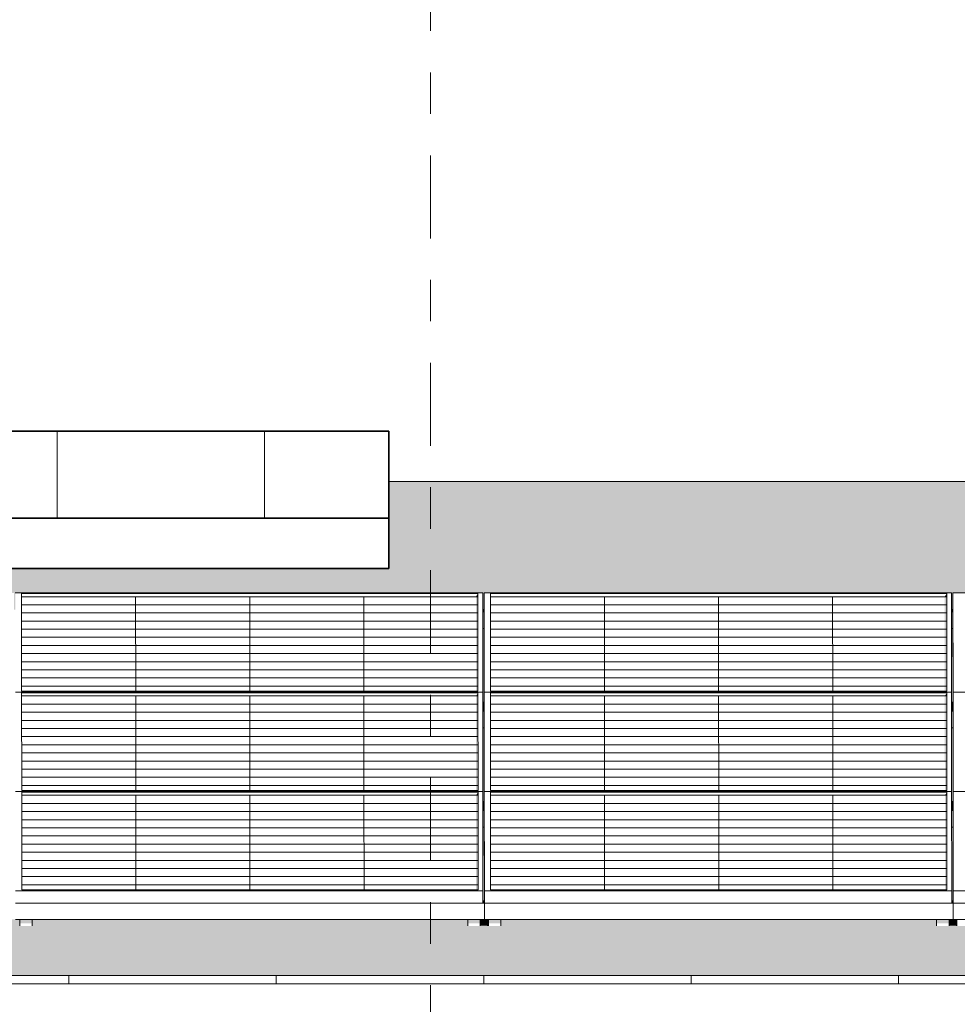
# Model space of a CAD drawing. Header units: metres. Extents: x -111 to -1, y -8 to 26.
# Tile 970 of 1056: x -23.74 to -21.48, y 5.95 to 8.33. Entities that reach past the tile are written whole.
import ezdxf
from ezdxf.enums import TextEntityAlignment as Align

# ---------------------------------------------------------------- set-up
doc = ezdxf.new("R2010")
doc.units = ezdxf.units.M
doc.header["$MEASUREMENT"] = 0
doc.linetypes.add('Raster', pattern=[0.4, 0.2, -0.1, 0, -0.1])
for name, color, linetype in [('30 Dachaufbau', 7, 'Continuous'), ('70 PV-Anlage', 7, 'Continuous'), ('90 Achsraster', 7, 'Continuous'), ('94 Genehmigungsplanung Bemaßung', 7, 'Continuous')]:
    doc.layers.add(name, color=color, linetype=linetype)
doc.styles.add('ERSTELLTER_STIL_1', font='arial.ttf')
doc.styles.add('ERSTELLTER_STIL_2', font='arial.ttf')
doc.dimstyles.new('ERSTELLTER_STIL__1', dxfattribs={"dimtxt": 0.25, "dimasz": 0.19, "dimexe": 0.18, "dimexo": 0.1, "dimgap": 0, "dimtad": 1, "dimtih": 1, "dimtoh": 1, "dimzin": 0, "dimdsep": 46, "dimtxsty": 'ERSTELLTER_STIL_2', "dimblk": 'ARROWHEAD_6', "dimblk1": 'ARROWHEAD_6', "dimblk2": 'ARROWHEAD_6', "dimcen": 0.09, "dimclrd": 7, "dimclre": 7, "dimclrt": 7, "dimazin": 0, "dimtfac": 1, "dimtdec": 4, "dimtmove": 0, "dimatfit": 3, "dimfxl": 1, "dimtolj": 1, "dimtzin": 0, "dimarcsym": 0})

# ---------------------------------------------------------------- blocks, each defined once
blk = doc.blocks.new('*X3', base_point=(-27236.1321, 0))
at = {"layer": '30 Dachaufbau', "color": 7, "linetype": 'Continuous', "lineweight": 13}
for p, q in [((-23.6225, 6.0035), (-23.6225, 6.0233)), ((-23.6225, 6.0035), (-23.6225, 6.0233)), ((-23.1225, 6.0035), (-23.1225, 6.0233)), ((-23.1225, 6.0035), (-23.1225, 6.0233)), ((-22.6225, 6.0035), (-22.6225, 6.0233)), ((-22.6225, 6.0035), (-22.6225, 6.0233)), ((-22.1225, 6.0035), (-22.1225, 6.0233)), ((-22.1225, 6.0035), (-22.1225, 6.0233)), ((-21.6225, 6.0035), (-21.6225, 6.0233)), ((-21.6225, 6.0035), (-21.6225, 6.0233))]:
    blk.add_line(p, q, dxfattribs=at)
blk = doc.blocks.new('*X94', base_point=(-27236.1321, 0))
at = {"layer": '30 Dachaufbau', "linetype": 'Continuous', "lineweight": 0, "true_color": 0x000000}
blk.add_hatch(color=18, dxfattribs=at).paths.add_polyline_path([(-22.625, 6.8599), (-22.6249, 6.6824), (-22.6214, 6.6824), (-22.6215, 6.8599)])
blk = doc.blocks.new('*X95', base_point=(-27236.1321, 0))
at = {"layer": '30 Dachaufbau', "linetype": 'Continuous', "lineweight": 0, "true_color": 0x000000}
blk.add_hatch(color=18, dxfattribs=at).paths.add_polyline_path([(-22.6249, 6.6205), (-22.6247, 6.443), (-22.6213, 6.443), (-22.6214, 6.6205)])
blk = doc.blocks.new('*X96', base_point=(-27236.1321, 0))
at = {"layer": '30 Dachaufbau', "linetype": 'Continuous', "lineweight": 0, "true_color": 0x000000}
blk.add_hatch(color=18, dxfattribs=at).paths.add_polyline_path([(-22.6212, 6.3811), (-22.6247, 6.3811), (-22.6246, 6.2278), (-22.6246, 6.2036), (-22.6211, 6.2036)])
blk = doc.blocks.new('*X97', base_point=(-27236.1321, 0))
at = {"layer": '30 Dachaufbau', "linetype": 'Continuous', "lineweight": 0, "true_color": 0x000000}
blk.add_hatch(color=18, dxfattribs=at).paths.add_polyline_path([(-21.495, 6.8599), (-21.4949, 6.6824), (-21.4914, 6.6824), (-21.4915, 6.8599)])
blk = doc.blocks.new('*X98', base_point=(-27236.1321, 0))
at = {"layer": '30 Dachaufbau', "linetype": 'Continuous', "lineweight": 0, "true_color": 0x000000}
blk.add_hatch(color=18, dxfattribs=at).paths.add_polyline_path([(-21.4949, 6.6205), (-21.4947, 6.443), (-21.4913, 6.443), (-21.4914, 6.6205)])
blk = doc.blocks.new('*X99', base_point=(-27236.1321, 0))
at = {"layer": '30 Dachaufbau', "linetype": 'Continuous', "lineweight": 0, "true_color": 0x000000}
blk.add_hatch(color=18, dxfattribs=at).paths.add_polyline_path([(-21.4912, 6.3811), (-21.4947, 6.3811), (-21.4946, 6.2278), (-21.4946, 6.2036), (-21.4911, 6.2036)])
blk = doc.blocks.new('*X106', base_point=(-27236.1321, 0))
at = {"layer": '30 Dachaufbau', "linetype": 'Continuous', "lineweight": 0, "true_color": 0x000000}
h = blk.add_hatch(color=18, dxfattribs=at)
h.paths.add_polyline_path([(-58.6225, 7.2143), (-58.6225, 6.0233), (-16.8411, 6.0233), (-16.8411, 7.2143), (-22.8511, 7.2143), (-22.8511, 7.0042), (-37.6511, 7.0042), (-37.6511, 7.2143)])
h.paths.add_polyline_path([(-57.6516, 6.9157), (-57.6516, 6.9454), (-56.5251, 6.9454), (-56.525, 6.9051), (-56.5216, 6.9051), (-56.5216, 6.9157), (-56.5216, 6.9454), (-55.3951, 6.9454), (-55.395, 6.9051), (-55.3916, 6.9051), (-55.3916, 6.9157), (-55.3916, 6.9454), (-54.2651, 6.9454), (-54.265, 6.9051), (-54.2616, 6.9051), (-54.2616, 6.9157), (-54.2616, 6.9454), (-53.1351, 6.9454), (-53.135, 6.9051), (-53.1316, 6.9051), (-53.1316, 6.9157), (-53.1316, 6.9454), (-52.0051, 6.9454), (-52.005, 6.9051), (-52.0016, 6.9051), (-52.0016, 6.9157), (-52.0016, 6.9454), (-50.8751, 6.9454), (-50.875, 6.9051), (-50.8716, 6.9051), (-50.8716, 6.9157), (-50.8716, 6.9454), (-49.7451, 6.9454), (-49.745, 6.9051), (-49.7416, 6.9051), (-49.7416, 6.9157), (-49.7416, 6.9454), (-48.6151, 6.9454), (-48.615, 6.9051), (-48.6116, 6.9051), (-48.6116, 6.9157), (-48.6116, 6.9454), (-47.4851, 6.9454), (-47.485, 6.9051), (-47.4816, 6.9051), (-47.4816, 6.9157), (-47.4816, 6.9454), (-46.3551, 6.9454), (-46.355, 6.9051), (-46.3516, 6.9051), (-46.3516, 6.9157), (-46.3516, 6.9454), (-45.2251, 6.9454), (-45.225, 6.9051), (-45.2216, 6.9051), (-45.2216, 6.9157), (-45.2216, 6.9454), (-44.0951, 6.9454), (-44.095, 6.9051), (-44.0916, 6.9051), (-44.0916, 6.9157), (-44.0916, 6.9454), (-42.9651, 6.9454), (-42.965, 6.9051), (-42.9616, 6.9051), (-42.9616, 6.9157), (-42.9616, 6.9454), (-41.8351, 6.9454), (-41.835, 6.9051), (-41.8316, 6.9051), (-41.8316, 6.9157), (-41.8316, 6.9454), (-40.7051, 6.9454), (-40.705, 6.9051), (-40.7016, 6.9051), (-40.7016, 6.9157), (-40.7016, 6.9454), (-39.5751, 6.9454), (-39.575, 6.9051), (-39.5716, 6.9051), (-39.5716, 6.9157), (-39.5716, 6.9454), (-38.4451, 6.9454), (-38.445, 6.9051), (-38.4416, 6.9051), (-38.4416, 6.9157), (-38.4416, 6.9454), (-37.3151, 6.9454), (-37.315, 6.9051), (-37.3116, 6.9051), (-37.3116, 6.9157), (-37.3116, 6.9454), (-36.1851, 6.9454), (-36.185, 6.9051), (-36.1816, 6.9051), (-36.1816, 6.9157), (-36.1816, 6.9454), (-35.0551, 6.9454), (-35.055, 6.9051), (-35.0516, 6.9051), (-35.0516, 6.9157), (-35.0516, 6.9454), (-33.9251, 6.9454), (-33.925, 6.9051), (-33.9216, 6.9051), (-33.9216, 6.9157), (-33.9216, 6.9454), (-32.7951, 6.9454), (-32.795, 6.9051), (-32.7916, 6.9051), (-32.7916, 6.9157), (-32.7916, 6.9454), (-31.6651, 6.9454), (-31.665, 6.9051), (-31.6616, 6.9051), (-31.6616, 6.9157), (-31.6616, 6.9454), (-30.5351, 6.9454), (-30.535, 6.9051), (-30.5316, 6.9051), (-30.5316, 6.9157), (-30.5316, 6.9454), (-29.4051, 6.9454), (-29.405, 6.9051), (-29.4016, 6.9051), (-29.4016, 6.9157), (-29.4016, 6.9454), (-28.2751, 6.9454), (-28.275, 6.9051), (-28.2716, 6.9051), (-28.2716, 6.9157), (-28.2716, 6.9454), (-27.1451, 6.9454), (-27.145, 6.9051), (-27.1416, 6.9051), (-27.1416, 6.9157), (-27.1416, 6.9454), (-26.0151, 6.9454), (-26.015, 6.9051), (-26.0116, 6.9051), (-26.0116, 6.9157), (-26.0116, 6.9454), (-24.8851, 6.9454), (-24.885, 6.9051), (-24.8816, 6.9051), (-24.8816, 6.9157), (-24.8816, 6.9454), (-23.7551, 6.9454), (-23.755, 6.9051), (-23.7516, 6.9051), (-23.7516, 6.9157), (-23.7516, 6.9454), (-22.6251, 6.9454), (-22.625, 6.9051), (-22.6216, 6.9051), (-22.6216, 6.9157), (-22.6216, 6.9454), (-21.4951, 6.9454), (-21.495, 6.9051), (-21.4916, 6.9051), (-21.4916, 6.9157), (-21.4916, 6.9454), (-20.3651, 6.9454), (-20.365, 6.9051), (-20.3616, 6.9051), (-20.3616, 6.9157), (-20.3616, 6.9454), (-19.2351, 6.9454), (-19.235, 6.9051), (-19.2316, 6.9051), (-19.2316, 6.9157), (-19.2316, 6.9454), (-18.1051, 6.9454), (-18.105, 6.9051), (-18.1016, 6.9051), (-18.1016, 6.8995), (-18.1016, 6.8599), (-18.105, 6.8599), (-18.1049, 6.6824), (-18.1014, 6.6824), (-18.1014, 6.6768), (-18.1014, 6.6657), (-18.1014, 6.6601), (-18.1014, 6.6205), (-18.1049, 6.6205), (-18.1047, 6.443), (-18.1013, 6.443), (-18.1012, 6.4374), (-18.1012, 6.4263), (-18.1012, 6.4207), (-18.1012, 6.3811), (-18.1047, 6.3811), (-18.1046, 6.2278), (-18.1046, 6.2036), (-18.1011, 6.2036), (-18.1011, 6.1981), (-18.1011, 6.1584), (-18.1111, 6.1584), (-18.1111, 6.1427), (-18.1411, 6.1427), (-18.1411, 6.1434), (-18.1411, 6.1469), (-18.1411, 6.1584), (-19.1911, 6.1584), (-19.1911, 6.1427), (-19.2211, 6.1427), (-19.2211, 6.1434), (-19.2211, 6.1469), (-19.2211, 6.1584), (-19.2411, 6.1584), (-19.2411, 6.1427), (-19.2711, 6.1427), (-19.2711, 6.1434), (-19.2711, 6.1469), (-19.2711, 6.1584), (-20.3211, 6.1584), (-20.3211, 6.1427), (-20.3511, 6.1427), (-20.3511, 6.1434), (-20.3511, 6.1469), (-20.3511, 6.1584), (-20.3711, 6.1584), (-20.3711, 6.1427), (-20.4011, 6.1427), (-20.4011, 6.1434), (-20.4011, 6.1469), (-20.4011, 6.1584), (-21.4511, 6.1584), (-21.4511, 6.1427), (-21.4811, 6.1427), (-21.4811, 6.1434), (-21.4811, 6.1468), (-21.4811, 6.1584), (-21.5011, 6.1584), (-21.5011, 6.1427), (-21.5311, 6.1427), (-21.5311, 6.1434), (-21.5311, 6.1469), (-21.5311, 6.1584), (-22.5811, 6.1584), (-22.5811, 6.1427), (-22.6111, 6.1427), (-22.6111, 6.1434), (-22.6111, 6.1468), (-22.6111, 6.1584), (-22.6311, 6.1584), (-22.6311, 6.1427), (-22.6611, 6.1427), (-22.6611, 6.1434), (-22.6611, 6.1469), (-22.6611, 6.1584), (-23.7111, 6.1584), (-23.7111, 6.1427), (-23.7411, 6.1427), (-23.7411, 6.1434), (-23.7411, 6.1468), (-23.7411, 6.1584), (-23.7611, 6.1584), (-23.7611, 6.1427), (-23.7911, 6.1427), (-23.7911, 6.1434), (-23.7911, 6.1468), (-23.7911, 6.1584), (-24.8411, 6.1584), (-24.8411, 6.1426), (-24.8711, 6.1426), (-24.8711, 6.1434), (-24.8711, 6.1468), (-24.8711, 6.1584), (-24.8911, 6.1584), (-24.8911, 6.1426), (-24.9211, 6.1426), (-24.9211, 6.1434), (-24.9211, 6.1468), (-24.9211, 6.1584), (-25.9711, 6.1584), (-25.9711, 6.1426), (-26.0011, 6.1426), (-26.0011, 6.1434), (-26.0011, 6.1468), (-26.0011, 6.1584), (-26.0211, 6.1584), (-26.0211, 6.1426), (-26.0511, 6.1426), (-26.0511, 6.1434), (-26.0511, 6.1468), (-26.0511, 6.1584), (-27.1011, 6.1584), (-27.1011, 6.1426), (-27.1311, 6.1426), (-27.1311, 6.1434), (-27.1311, 6.1468), (-27.1311, 6.1584), (-27.1511, 6.1584), (-27.1511, 6.1426), (-27.1811, 6.1426), (-27.1811, 6.1434), (-27.1811, 6.1468), (-27.1811, 6.1584), (-28.2311, 6.1584), (-28.2311, 6.1426), (-28.2611, 6.1426), (-28.2611, 6.1434), (-28.2611, 6.1468), (-28.2611, 6.1584), (-28.2811, 6.1584), (-28.2811, 6.1426), (-28.3111, 6.1426), (-28.3111, 6.1434), (-28.3111, 6.1468), (-28.3111, 6.1584), (-29.3611, 6.1584), (-29.3611, 6.1426), (-29.3911, 6.1426), (-29.3911, 6.1434), (-29.3911, 6.1467), (-29.3911, 6.1584), (-29.4111, 6.1584), (-29.4111, 6.1426), (-29.4411, 6.1426), (-29.4411, 6.1434), (-29.4411, 6.1468), (-29.4411, 6.1584), (-30.4911, 6.1584), (-30.4911, 6.1426), (-30.5211, 6.1426), (-30.5211, 6.1434), (-30.5211, 6.1468), (-30.5211, 6.1584), (-30.5411, 6.1584), (-30.5411, 6.1426), (-30.5711, 6.1426), (-30.5711, 6.1434), (-30.5711, 6.1468), (-30.5711, 6.1584), (-31.6211, 6.1584), (-31.6211, 6.1426), (-31.6511, 6.1426), (-31.6511, 6.1434), (-31.6511, 6.1467), (-31.6511, 6.1584), (-31.6711, 6.1584), (-31.6711, 6.1426), (-31.7011, 6.1426), (-31.7011, 6.1434), (-31.7011, 6.1467), (-31.7011, 6.1584), (-32.7511, 6.1584), (-32.7511, 6.1425), (-32.7811, 6.1425), (-32.7811, 6.1434), (-32.7811, 6.1467), (-32.7811, 6.1584), (-32.8011, 6.1584), (-32.8011, 6.1425), (-32.8311, 6.1425), (-32.8311, 6.1434), (-32.8311, 6.1467), (-32.8311, 6.1584), (-33.8811, 6.1584), (-33.8811, 6.1425), (-33.9111, 6.1425), (-33.9111, 6.1434), (-33.9111, 6.1467), (-33.9111, 6.1584), (-33.9311, 6.1584), (-33.9311, 6.1425), (-33.9611, 6.1425), (-33.9611, 6.1434), (-33.9611, 6.1467), (-33.9611, 6.1584), (-35.0111, 6.1584), (-35.0111, 6.1425), (-35.0411, 6.1425), (-35.0411, 6.1434), (-35.0411, 6.1467), (-35.0411, 6.1584), (-35.0611, 6.1584), (-35.0611, 6.1425), (-35.0911, 6.1425), (-35.0911, 6.1434), (-35.0911, 6.1467), (-35.0911, 6.1584), (-36.1411, 6.1584), (-36.1411, 6.1425), (-36.1711, 6.1425), (-36.1711, 6.1434), (-36.1711, 6.1466), (-36.1711, 6.1584), (-36.1911, 6.1584), (-36.1911, 6.1425), (-36.2211, 6.1425), (-36.2211, 6.1434), (-36.2211, 6.1467), (-36.2211, 6.1584), (-37.2711, 6.1584), (-37.2711, 6.1425), (-37.3011, 6.1425), (-37.3011, 6.1434), (-37.3011, 6.1467), (-37.3011, 6.1584), (-37.3211, 6.1584), (-37.3211, 6.1425), (-37.3511, 6.1425), (-37.3511, 6.1434), (-37.3511, 6.1467), (-37.3511, 6.1584), (-38.4011, 6.1584), (-38.4011, 6.1425), (-38.4311, 6.1425), (-38.4311, 6.1434), (-38.4311, 6.1466), (-38.4311, 6.1584), (-38.4511, 6.1584), (-38.4511, 6.1425), (-38.4811, 6.1425), (-38.4811, 6.1434), (-38.4811, 6.1467), (-38.4811, 6.1584), (-39.5311, 6.1584), (-39.5311, 6.1424), (-39.5611, 6.1424), (-39.5611, 6.1434), (-39.5611, 6.1466), (-39.5611, 6.1584), (-39.5811, 6.1584), (-39.5811, 6.1424), (-39.6111, 6.1424), (-39.6111, 6.1434), (-39.6111, 6.1466), (-39.6111, 6.1584), (-40.6611, 6.1584), (-40.6611, 6.1424), (-40.6911, 6.1424), (-40.6911, 6.1434), (-40.6911, 6.1466), (-40.6911, 6.1584), (-40.7111, 6.1584), (-40.7111, 6.1424), (-40.7411, 6.1424), (-40.7411, 6.1434), (-40.7411, 6.1466), (-40.7411, 6.1584), (-41.7911, 6.1584), (-41.7911, 6.1424), (-41.8211, 6.1424), (-41.8211, 6.1434), (-41.8211, 6.1466), (-41.8211, 6.1584), (-41.8411, 6.1584), (-41.8411, 6.1424), (-41.8711, 6.1424), (-41.8711, 6.1434), (-41.8711, 6.1466), (-41.8711, 6.1584), (-42.9211, 6.1584), (-42.9211, 6.1424), (-42.9511, 6.1424), (-42.9511, 6.1434), (-42.9511, 6.1466), (-42.9511, 6.1584), (-42.9711, 6.1584), (-42.9711, 6.1424), (-43.0011, 6.1424), (-43.0011, 6.1434), (-43.0011, 6.1466), (-43.0011, 6.1584), (-44.0511, 6.1584), (-44.0511, 6.1424), (-44.0811, 6.1424), (-44.0811, 6.1434), (-44.0811, 6.1466), (-44.0811, 6.1584), (-44.1011, 6.1584), (-44.1011, 6.1424), (-44.1311, 6.1424), (-44.1311, 6.1434), (-44.1311, 6.1466), (-44.1311, 6.1584), (-45.1811, 6.1584), (-45.1811, 6.1424), (-45.2111, 6.1424), (-45.2111, 6.1434), (-45.2111, 6.1466), (-45.2111, 6.1584), (-45.2311, 6.1584), (-45.2311, 6.1424), (-45.2611, 6.1424), (-45.2611, 6.1434), (-45.2611, 6.1466), (-45.2611, 6.1584), (-46.3111, 6.1584), (-46.3111, 6.1424), (-46.3411, 6.1424), (-46.3411, 6.1434), (-46.3411, 6.1465), (-46.3411, 6.1584), (-46.3611, 6.1584), (-46.3611, 6.1424), (-46.3911, 6.1424), (-46.3911, 6.1434), (-46.3911, 6.1466), (-46.3911, 6.1584), (-47.4411, 6.1584), (-47.4411, 6.1423), (-47.4711, 6.1423), (-47.4711, 6.1434), (-47.4711, 6.1465), (-47.4711, 6.1584), (-47.4911, 6.1584), (-47.4911, 6.1423), (-47.5211, 6.1423), (-47.5211, 6.1434), (-47.5211, 6.1465), (-47.5211, 6.1584), (-48.5711, 6.1584), (-48.5711, 6.1423), (-48.6011, 6.1423), (-48.6011, 6.1434), (-48.6011, 6.1465), (-48.6011, 6.1584), (-48.6211, 6.1584), (-48.6211, 6.1423), (-48.6511, 6.1423), (-48.6511, 6.1434), (-48.6511, 6.1465), (-48.6511, 6.1584), (-49.7011, 6.1584), (-49.7011, 6.1423), (-49.7311, 6.1423), (-49.7311, 6.1434), (-49.7311, 6.1465), (-49.7311, 6.1584), (-49.7511, 6.1584), (-49.7511, 6.1423), (-49.7811, 6.1423), (-49.7811, 6.1434), (-49.7811, 6.1465), (-49.7811, 6.1584), (-50.8311, 6.1584), (-50.8311, 6.1423), (-50.8611, 6.1423), (-50.8611, 6.1434), (-50.8611, 6.1465), (-50.8611, 6.1584), (-50.8811, 6.1584), (-50.8811, 6.1423), (-50.9111, 6.1423), (-50.9111, 6.1434), (-50.9111, 6.1465), (-50.9111, 6.1584), (-51.9611, 6.1584), (-51.9611, 6.1423), (-51.9911, 6.1423), (-51.9911, 6.1434), (-51.9911, 6.1464), (-51.9911, 6.1584), (-52.0111, 6.1584), (-52.0111, 6.1423), (-52.0411, 6.1423), (-52.0411, 6.1434), (-52.0411, 6.1465), (-52.0411, 6.1584), (-53.0911, 6.1584), (-53.0911, 6.1423), (-53.1211, 6.1423), (-53.1211, 6.1434), (-53.1211, 6.1465), (-53.1211, 6.1584), (-53.1411, 6.1584), (-53.1411, 6.1423), (-53.1711, 6.1423), (-53.1711, 6.1434), (-53.1711, 6.1464), (-53.1711, 6.1584), (-54.2211, 6.1584), (-54.2211, 6.1423), (-54.2511, 6.1423), (-54.2511, 6.1434), (-54.2511, 6.1464), (-54.2511, 6.1584), (-54.2711, 6.1584), (-54.2711, 6.1423), (-54.3011, 6.1423), (-54.3011, 6.1434), (-54.3011, 6.1464), (-54.3011, 6.1584), (-55.3511, 6.1584), (-55.3511, 6.1422), (-55.3811, 6.1422), (-55.3811, 6.1434), (-55.3811, 6.1464), (-55.3811, 6.1584), (-55.4011, 6.1584), (-55.4011, 6.1422), (-55.4311, 6.1422), (-55.4311, 6.1434), (-55.4311, 6.1464), (-55.4311, 6.1584), (-56.4811, 6.1584), (-56.4811, 6.1422), (-56.5111, 6.1422), (-56.5111, 6.1434), (-56.5111, 6.1464), (-56.5111, 6.1584), (-56.5311, 6.1584), (-56.5311, 6.1422), (-56.5611, 6.1422), (-56.5611, 6.1434), (-56.5611, 6.1464), (-56.5611, 6.1584), (-57.6111, 6.1584), (-57.6111, 6.1422), (-57.6411, 6.1422), (-57.6411, 6.1434), (-57.6411, 6.1464), (-57.6411, 6.1584), (-57.6511, 6.1584), (-57.6511, 6.164), (-57.6511, 6.2036), (-57.6512, 6.3811), (-57.6512, 6.3811), (-57.6512, 6.3867), (-57.6512, 6.3978), (-57.6513, 6.4034), (-57.6513, 6.443), (-57.6514, 6.6205), (-57.6514, 6.6205), (-57.6514, 6.6261), (-57.6514, 6.6372), (-57.6514, 6.6428), (-57.6514, 6.6824), (-57.6515, 6.8599), (-57.6516, 6.8599), (-57.6516, 6.8654), (-57.6516, 6.9051)], flags=0)
blk = doc.blocks.new('Standard-Rastermarker[8]_1', base_point=(-22.7511, 10))
at = {"layer": '90 Achsraster', "color": 14, "linetype": 'Raster', "lineweight": 18, "true_color": 0xa80000}
blk.add_line((-22.7511, 9), (-22.7511, -1), dxfattribs=at)
at = {"layer": '90 Achsraster', "color": 14, "lineweight": 18, "true_color": 0xa80000, "style": 'ERSTELLTER_STIL_1'}
for tag, p in [('AC_MarkerText_1_0', (-22.7511, 10.5)), ('AC_MarkerText_1_1', (-22.7511, -2.2))]:
    blk.add_attdef(tag, text='', height=0.3, rotation=360, dxfattribs=at).set_placement(p, align=Align.TOP_CENTER)
blk = doc.blocks.new('*D128', base_point=(-27236.1321, 0))
at = {"layer": '94 Genehmigungsplanung Bemaßung', "color": 7, "linetype": 'Continuous', "lineweight": 13}
for p, q in [((-58.1625, 9.3843), (-58.1625, 9.7593)), ((-17.3411, 9.3843), (-17.3411, 9.7593)), ((-58.0625, 9.6718), (-58.2625, 9.4718)), ((-17.2411, 9.6718), (-17.4411, 9.4718)), ((-58.3125, 9.5718), (-58.1625, 9.5718)), ((-58.1625, 9.5718), (-17.3411, 9.5718))]:
    blk.add_line(p, q, dxfattribs=at)
at = {"layer": '94 Genehmigungsplanung Bemaßung', "color": 7, "lineweight": 13, "insert": (-38.1808, 9.6218), "char_height": 0.25, "attachment_point": 7, "style": 'ERSTELLTER_STIL_2'}
blk.add_mtext('\\A1;{\\pql;\\fArial|b0|i0|c0|p0;\\W1.000000;40,82}', dxfattribs=at)
blk = doc.blocks.new('ARROWHEAD_6')
at = {"color": 0, "linetype": 'Continuous', "lineweight": 0}
for p, q in [((-0.5, -0.5), (0.5, 0.5)), ((0, 0), (-1, 0))]:
    blk.add_line(p, q, dxfattribs=at)

msp = doc.modelspace()

# ---------------------------------------------------------------- hatches: boundary and pattern name
at = {"layer": '30 Dachaufbau', "linetype": 'Continuous', "lineweight": 0, "true_color": 0x000000}
h = msp.add_hatch(dxfattribs=at)
h.set_pattern_fill('Dachschraffur_Profilit_0001', color=18, style=0, pattern_type=2)
h.set_pattern_definition([(90, (-37.6511, 7.1254), (-0.5, 0), [])])
h.paths.add_polyline_path([(-22.8511, 7.3356), (-37.6511, 7.3356), (-37.6511, 7.1254), (-22.8511, 7.1254)])
for points in [[(-37.7291, 7.0151), (-37.6511, 7.0042), (-22.8511, 7.0042), (-22.8511, 7.0042), (-37.6511, 7.0042), (-37.6511, 7.2143), (-37.7291, 7.2143)], [(-22.625, 6.8599), (-22.6249, 6.6824), (-22.6214, 6.6824), (-22.6215, 6.8599)], [(-21.495, 6.8599), (-21.4949, 6.6824), (-21.4914, 6.6824), (-21.4915, 6.8599)], [(-22.6249, 6.6205), (-22.6247, 6.443), (-22.6213, 6.443), (-22.6214, 6.6205)], [(-21.4949, 6.6205), (-21.4947, 6.443), (-21.4913, 6.443), (-21.4914, 6.6205)], [(-22.6212, 6.3811), (-22.6247, 6.3811), (-22.6246, 6.2278), (-22.6246, 6.2036), (-22.6211, 6.2036)], [(-21.4912, 6.3811), (-21.4947, 6.3811), (-21.4946, 6.2278), (-21.4946, 6.2036), (-21.4911, 6.2036)], [(-23.7111, 6.1432), (-22.6656, 6.1432), (-22.6611, 6.1427), (-22.6611, 6.1469), (-22.6611, 6.1584), (-23.7111, 6.1584)], [(-22.6311, 6.1584), (-22.6311, 6.1432), (-22.6156, 6.1432), (-22.6111, 6.1427), (-22.6111, 6.1468), (-22.6111, 6.1584)], [(-22.5811, 6.1432), (-21.5356, 6.1432), (-21.5311, 6.1427), (-21.5311, 6.1469), (-21.5311, 6.1584), (-22.5811, 6.1584)], [(-21.5011, 6.1432), (-21.4856, 6.1432), (-21.4811, 6.1427), (-21.4811, 6.1468), (-21.4811, 6.1584), (-21.5011, 6.1584)]]:
    msp.add_hatch(color=18, dxfattribs=at).paths.add_polyline_path(points)
at = {"layer": '70 PV-Anlage', "linetype": 'Continuous', "lineweight": 0, "true_color": 0x000000}
for points in [[(-22.6414, 6.9364), (-22.6366, 6.9364), (-22.6366, 6.9438)], [(-22.6413, 6.7086), (-22.6364, 6.7086), (-22.6366, 6.925), (-22.6366, 6.9364), (-22.6414, 6.9364)], [(-22.6366, 6.9438), (-22.6366, 6.925), (-22.6364, 6.7086)], [(-22.6216, 6.9454), (-22.6216, 6.9157), (-22.6216, 6.9051), (-22.6216, 6.9023), (-22.6214, 6.6777), (-22.6214, 6.708)], [(-21.5114, 6.9364), (-21.5066, 6.9364), (-21.5066, 6.9438)], [(-21.5113, 6.7086), (-21.5064, 6.7086), (-21.5066, 6.925), (-21.5066, 6.9364), (-21.5114, 6.9364)], [(-21.5066, 6.925), (-21.5064, 6.7086), (-21.5066, 6.9438)], [(-21.4916, 6.9454), (-21.4916, 6.9157), (-21.4916, 6.9051), (-21.4916, 6.9023), (-21.4914, 6.6777), (-21.4914, 6.708)], [(-22.625, 6.9051), (-22.625, 6.8995), (-22.6216, 6.8995), (-22.6216, 6.9023), (-22.6216, 6.9051)], [(-22.625, 6.8995), (-22.625, 6.8599), (-22.6216, 6.8599), (-22.6216, 6.8619), (-22.6216, 6.8995)], [(-22.6216, 6.8619), (-22.6216, 6.8599), (-22.6216, 6.8995), (-22.6216, 6.9023)], [(-22.6216, 6.8995), (-22.6216, 6.8599), (-22.6215, 6.8599)], [(-21.495, 6.9051), (-21.495, 6.8995), (-21.4916, 6.8995), (-21.4916, 6.9023), (-21.4916, 6.9051)], [(-21.495, 6.8995), (-21.495, 6.8599), (-21.4916, 6.8599), (-21.4916, 6.8619), (-21.4916, 6.8995)], [(-21.4916, 6.8619), (-21.4916, 6.8599), (-21.4916, 6.8995), (-21.4916, 6.9023)], [(-21.4916, 6.8995), (-21.4916, 6.8599), (-21.4915, 6.8599)], [(-22.6413, 6.697), (-22.6364, 6.697), (-22.6364, 6.7044)], [(-22.6413, 6.697), (-22.6411, 6.4692), (-22.6363, 6.4692), (-22.6364, 6.697)], [(-22.6364, 6.7044), (-22.6364, 6.697), (-22.6362, 6.4692)], [(-22.6214, 6.706), (-22.6214, 6.6763), (-22.6212, 6.4374), (-22.6212, 6.4671)], [(-21.5113, 6.697), (-21.5064, 6.697), (-21.5064, 6.7044)], [(-21.5113, 6.697), (-21.5111, 6.4692), (-21.5063, 6.4692), (-21.5064, 6.697)], [(-21.5064, 6.7044), (-21.5064, 6.697), (-21.5062, 6.4692)], [(-21.4914, 6.706), (-21.4914, 6.6763), (-21.4912, 6.4374), (-21.4912, 6.4671)], [(-22.6249, 6.6824), (-22.6249, 6.6768), (-22.6214, 6.6768), (-22.6214, 6.6777), (-22.6214, 6.6824)], [(-22.6249, 6.6768), (-22.6249, 6.6657), (-22.6214, 6.6657), (-22.6214, 6.6768)], [(-21.4949, 6.6824), (-21.4949, 6.6768), (-21.4914, 6.6768), (-21.4914, 6.6777), (-21.4914, 6.6824)], [(-21.4949, 6.6768), (-21.4949, 6.6657), (-21.4914, 6.6657), (-21.4914, 6.6768)], [(-22.6249, 6.6657), (-22.6249, 6.6601), (-22.6214, 6.6601), (-22.6214, 6.6657)], [(-22.6249, 6.6601), (-22.6249, 6.6205), (-22.6214, 6.6205), (-22.6214, 6.6261), (-22.6214, 6.6601)], [(-22.6214, 6.6261), (-22.6214, 6.6205), (-22.6214, 6.6601), (-22.6214, 6.6657)], [(-22.6214, 6.6601), (-22.6214, 6.6205), (-22.6214, 6.6205)], [(-21.4949, 6.6657), (-21.4949, 6.6601), (-21.4914, 6.6601), (-21.4914, 6.6657)], [(-21.4949, 6.6601), (-21.4949, 6.6205), (-21.4914, 6.6205), (-21.4914, 6.6261), (-21.4914, 6.6601)], [(-21.4914, 6.6261), (-21.4914, 6.6205), (-21.4914, 6.6601), (-21.4914, 6.6657)], [(-21.4914, 6.6601), (-21.4914, 6.6205), (-21.4914, 6.6205)], [(-22.6411, 6.4576), (-22.6362, 6.4576), (-22.6362, 6.4651)], [(-22.641, 6.2298), (-22.6361, 6.2298), (-22.6362, 6.4444), (-22.6362, 6.4576), (-22.6411, 6.4576)], [(-22.6362, 6.4651), (-22.6362, 6.4444), (-22.6361, 6.2309)], [(-22.6212, 6.4369), (-22.6212, 6.4263), (-22.6212, 6.4216), (-22.6211, 6.1981), (-22.6211, 6.2278), (-22.6212, 6.4667)], [(-21.5111, 6.4576), (-21.5062, 6.4576), (-21.5062, 6.4651)], [(-21.511, 6.2298), (-21.5061, 6.2298), (-21.5062, 6.4443), (-21.5062, 6.4576), (-21.5111, 6.4576)], [(-21.5062, 6.4651), (-21.5062, 6.4443), (-21.5061, 6.2309)], [(-21.4912, 6.4667), (-21.4912, 6.4369), (-21.4912, 6.4263), (-21.4912, 6.4216), (-21.4911, 6.1981), (-21.4911, 6.2278)], [(-22.6213, 6.443), (-22.6247, 6.443), (-22.6247, 6.4374), (-22.6213, 6.4374)], [(-22.6247, 6.4374), (-22.6247, 6.4263), (-22.6212, 6.4263), (-22.6212, 6.4374)], [(-21.4913, 6.443), (-21.4947, 6.443), (-21.4947, 6.4374), (-21.4913, 6.4374)], [(-21.4912, 6.4374), (-21.4947, 6.4374), (-21.4947, 6.4263), (-21.4912, 6.4263)], [(-22.6212, 6.4263), (-22.6247, 6.4263), (-22.6247, 6.4207), (-22.6212, 6.4207), (-22.6212, 6.4216)], [(-22.6247, 6.4207), (-22.6247, 6.3811), (-22.6212, 6.3811), (-22.6212, 6.4207)], [(-22.6212, 6.4207), (-22.6212, 6.3811), (-22.6212, 6.3811)], [(-21.4912, 6.4263), (-21.4947, 6.4263), (-21.4947, 6.4207), (-21.4912, 6.4207), (-21.4912, 6.4216)], [(-21.4947, 6.4207), (-21.4947, 6.3811), (-21.4912, 6.3811), (-21.4912, 6.4207)], [(-21.4912, 6.4207), (-21.4912, 6.3811), (-21.4912, 6.3811)], [(-22.6246, 6.1984), (-22.6211, 6.1981), (-22.6211, 6.2006), (-22.6211, 6.2036), (-22.6246, 6.2036)], [(-21.4946, 6.1984), (-21.4911, 6.1981), (-21.4911, 6.2006), (-21.4911, 6.2036), (-21.4946, 6.2036)], [(-23.7111, 6.1584), (-23.7411, 6.1584), (-23.7411, 6.1495), (-23.7111, 6.1495)], [(-22.6611, 6.1584), (-22.6611, 6.1469), (-22.6611, 6.1434)], [(-22.6311, 6.1584), (-22.6611, 6.1584), (-22.6611, 6.1495), (-22.6311, 6.1495)], [(-22.6111, 6.1468), (-22.6111, 6.1434), (-22.6111, 6.1584)], [(-22.5811, 6.1584), (-22.6111, 6.1584), (-22.6111, 6.1495), (-22.5811, 6.1495)], [(-21.5311, 6.1584), (-21.5311, 6.1469), (-21.5311, 6.1434)], [(-21.5011, 6.1584), (-21.5311, 6.1584), (-21.5311, 6.1495), (-21.5011, 6.1495)], [(-21.4811, 6.1468), (-21.4811, 6.1434), (-21.4811, 6.1584)]]:
    msp.add_hatch(color=18, dxfattribs=at).paths.add_polyline_path(points)

# ---------------------------------------------------------------- linework, layer by layer
at = {"layer": '30 Dachaufbau', "color": 7, "linetype": 'Continuous', "lineweight": 35}
for p, q in [((-22.8511, 7.3356), (-37.6511, 7.3356)), ((-22.8511, 7.1254), (-22.8511, 7.3356)), ((-37.6511, 7.1254), (-22.8511, 7.1254)), ((-22.8511, 7.1254), (-22.8511, 7.0042)), ((-22.8511, 7.0042), (-37.6511, 7.0042))]:
    msp.add_line(p, q, dxfattribs=at)
at = {"layer": '30 Dachaufbau', "color": 7, "linetype": 'Continuous', "lineweight": 13}
for p, q in [((-16.8411, 7.2143), (-22.8511, 7.2143)), ((-58.6225, 6.0233), (-16.8411, 6.0233)), ((-16.8411, 6.0035), (-58.6225, 6.0035))]:
    msp.add_line(p, q, dxfattribs=at)
at = {"layer": '70 PV-Anlage', "color": 7, "linetype": 'Continuous', "lineweight": 13}
for p, q in [((-22.6251, 6.9454), (-23.7516, 6.9454)), ((-23.7364, 6.7086), (-23.7366, 6.9438)), ((-23.7366, 6.9438), (-22.6366, 6.9438)), ((-22.6366, 6.9364), (-23.7366, 6.9364)), ((-23.4616, 6.9364), (-23.4616, 6.9365)), ((-23.4614, 6.7086), (-23.4616, 6.9364)), ((-23.1866, 6.9364), (-23.1866, 6.9365)), ((-23.1864, 6.7086), (-23.1866, 6.9364)), ((-22.9116, 6.9364), (-22.9116, 6.9365)), ((-22.9114, 6.7086), (-22.9116, 6.9364)), ((-22.6366, 6.9438), (-22.6364, 6.7086)), ((-22.6366, 6.9364), (-22.6366, 6.9438)), ((-22.6249, 6.7065), (-22.6251, 6.9454)), ((-21.4951, 6.9454), (-22.6216, 6.9454)), ((-22.6216, 6.9454), (-22.6214, 6.7065)), ((-22.6216, 6.9157), (-22.6216, 6.9454)), ((-22.6064, 6.7086), (-22.6066, 6.9438)), ((-22.6066, 6.9438), (-21.5066, 6.9438)), ((-21.5066, 6.9364), (-22.6066, 6.9364)), ((-22.3316, 6.9364), (-22.3316, 6.9365)), ((-22.3314, 6.7086), (-22.3316, 6.9364)), ((-22.0566, 6.9364), (-22.0566, 6.9365)), ((-22.0564, 6.7086), (-22.0566, 6.9364)), ((-21.7816, 6.9364), (-21.7816, 6.9365)), ((-21.7814, 6.7086), (-21.7816, 6.9364)), ((-21.5066, 6.9438), (-21.5064, 6.7086)), ((-21.5066, 6.9364), (-21.5066, 6.9438)), ((-21.4949, 6.7065), (-21.4951, 6.9454)), ((-20.3651, 6.9454), (-21.4916, 6.9454)), ((-21.4916, 6.9454), (-21.4914, 6.7065)), ((-21.4916, 6.9157), (-21.4916, 6.9454)), ((-23.7366, 6.9169), (-22.6366, 6.9169)), ((-22.6216, 6.9157), (-22.6216, 6.9051)), ((-22.6066, 6.9169), (-21.5066, 6.9169)), ((-21.4916, 6.9157), (-21.4916, 6.9051)), ((-23.7365, 6.8973), (-22.6365, 6.8973)), ((-22.6216, 6.9051), (-22.625, 6.9051)), ((-22.625, 6.8995), (-22.6216, 6.8995)), ((-22.6216, 6.9051), (-22.6216, 6.8995)), ((-22.6216, 6.8599), (-22.6216, 6.8995)), ((-22.6216, 6.8995), (-22.6214, 6.6824)), ((-22.6065, 6.8973), (-21.5065, 6.8973)), ((-21.4916, 6.9051), (-21.495, 6.9051)), ((-21.495, 6.8995), (-21.4916, 6.8995)), ((-21.4916, 6.9051), (-21.4916, 6.8995)), ((-21.4916, 6.8599), (-21.4916, 6.8995)), ((-21.4916, 6.8995), (-21.4914, 6.6824)), ((-23.7365, 6.8777), (-22.6365, 6.8777)), ((-23.7365, 6.8581), (-22.6365, 6.8581)), ((-22.625, 6.8599), (-22.6216, 6.8599)), ((-22.6065, 6.8777), (-21.5065, 6.8777)), ((-22.6065, 6.8581), (-21.5065, 6.8581)), ((-21.495, 6.8599), (-21.4916, 6.8599)), ((-23.7365, 6.8385), (-22.6365, 6.8385)), ((-22.6065, 6.8385), (-21.5065, 6.8385)), ((-23.7365, 6.8189), (-22.6365, 6.8189)), ((-22.6065, 6.8189), (-21.5065, 6.8189)), ((-23.7365, 6.7993), (-22.6365, 6.7993)), ((-22.6065, 6.7993), (-21.5065, 6.7993)), ((-23.7365, 6.7797), (-22.6365, 6.7797)), ((-22.6065, 6.7797), (-21.5065, 6.7797)), ((-23.7364, 6.7601), (-22.6365, 6.7601)), ((-23.7364, 6.7405), (-22.6364, 6.7405)), ((-22.6064, 6.7601), (-21.5065, 6.7601)), ((-22.6064, 6.7405), (-21.5064, 6.7405)), ((-23.7364, 6.7209), (-22.6364, 6.7209)), ((-22.6064, 6.7209), (-21.5064, 6.7209)), ((-23.7514, 6.7065), (-22.6249, 6.7065)), ((-22.6249, 6.706), (-23.7514, 6.706)), ((-22.6364, 6.7086), (-23.7364, 6.7086)), ((-23.7362, 6.4692), (-23.7364, 6.7044)), ((-23.7364, 6.7044), (-22.6364, 6.7044)), ((-22.6364, 6.697), (-23.7364, 6.697)), ((-23.4614, 6.697), (-23.4614, 6.6971)), ((-23.4613, 6.4692), (-23.4614, 6.697)), ((-23.1864, 6.697), (-23.1864, 6.6971)), ((-23.1863, 6.4692), (-23.1864, 6.697)), ((-22.9114, 6.697), (-22.9114, 6.6971)), ((-22.9113, 6.4692), (-22.9114, 6.697)), ((-22.6364, 6.7044), (-22.6362, 6.4692)), ((-22.6364, 6.697), (-22.6364, 6.7044)), ((-22.6249, 6.706), (-22.6249, 6.7065)), ((-22.6247, 6.4671), (-22.6249, 6.706)), ((-22.6214, 6.7065), (-21.4949, 6.7065)), ((-22.6214, 6.706), (-22.6214, 6.7065)), ((-21.4949, 6.706), (-22.6214, 6.706)), ((-22.6214, 6.706), (-22.6212, 6.4671)), ((-22.6214, 6.6763), (-22.6214, 6.706)), ((-21.5064, 6.7086), (-22.6064, 6.7086)), ((-22.6062, 6.4692), (-22.6064, 6.7044)), ((-22.6064, 6.7044), (-21.5064, 6.7044)), ((-21.5064, 6.697), (-22.6064, 6.697)), ((-22.3314, 6.697), (-22.3314, 6.6971)), ((-22.3313, 6.4692), (-22.3314, 6.697)), ((-22.0564, 6.697), (-22.0564, 6.6971)), ((-22.0563, 6.4692), (-22.0564, 6.697)), ((-21.7814, 6.697), (-21.7814, 6.6971)), ((-21.7813, 6.4692), (-21.7814, 6.697)), ((-21.5064, 6.7044), (-21.5062, 6.4692)), ((-21.5064, 6.697), (-21.5064, 6.7044)), ((-21.4949, 6.706), (-21.4949, 6.7065)), ((-21.4947, 6.4671), (-21.4949, 6.706)), ((-21.4914, 6.7065), (-20.3649, 6.7065)), ((-21.4914, 6.706), (-21.4914, 6.7065)), ((-20.3649, 6.706), (-21.4914, 6.706)), ((-21.4914, 6.706), (-21.4912, 6.4671)), ((-21.4914, 6.6763), (-21.4914, 6.706)), ((-23.7364, 6.6775), (-22.6364, 6.6775)), ((-22.6214, 6.6824), (-22.6249, 6.6824)), ((-22.6249, 6.6768), (-22.6214, 6.6768)), ((-22.6214, 6.6768), (-22.6214, 6.6824)), ((-22.6214, 6.6763), (-22.6214, 6.6657)), ((-22.6064, 6.6775), (-21.5064, 6.6775)), ((-21.4914, 6.6824), (-21.4949, 6.6824)), ((-21.4949, 6.6768), (-21.4914, 6.6768)), ((-21.4914, 6.6768), (-21.4914, 6.6824)), ((-21.4914, 6.6763), (-21.4914, 6.6657)), ((-23.7364, 6.6579), (-22.6364, 6.6579)), ((-22.6214, 6.6657), (-22.6249, 6.6657)), ((-22.6249, 6.6601), (-22.6214, 6.6601)), ((-22.6214, 6.6657), (-22.6214, 6.6601)), ((-22.6214, 6.6205), (-22.6214, 6.6601)), ((-22.6214, 6.6601), (-22.6213, 6.443)), ((-22.6064, 6.6579), (-21.5064, 6.6579)), ((-21.4914, 6.6657), (-21.4949, 6.6657)), ((-21.4949, 6.6601), (-21.4914, 6.6601)), ((-21.4914, 6.6657), (-21.4914, 6.6601)), ((-21.4914, 6.6205), (-21.4914, 6.6601)), ((-21.4914, 6.6601), (-21.4913, 6.443)), ((-23.7364, 6.6383), (-22.6364, 6.6383)), ((-22.6064, 6.6383), (-21.5064, 6.6383)), ((-23.7364, 6.6187), (-22.6364, 6.6187)), ((-23.7363, 6.5991), (-22.6363, 6.5991)), ((-22.6249, 6.6205), (-22.6214, 6.6205)), ((-22.6064, 6.6187), (-21.5064, 6.6187)), ((-22.6063, 6.5991), (-21.5063, 6.5991)), ((-21.4949, 6.6205), (-21.4914, 6.6205)), ((-23.7363, 6.5795), (-22.6363, 6.5795)), ((-22.6063, 6.5795), (-21.5063, 6.5795)), ((-23.7363, 6.5599), (-22.6363, 6.5599)), ((-22.6063, 6.5599), (-21.5063, 6.5599)), ((-23.7363, 6.5403), (-22.6363, 6.5403)), ((-22.6063, 6.5403), (-21.5063, 6.5403)), ((-23.7363, 6.5207), (-22.6363, 6.5207)), ((-22.6063, 6.5207), (-21.5063, 6.5207)), ((-23.7363, 6.5011), (-22.6363, 6.5011)), ((-23.7363, 6.4815), (-22.6363, 6.4815)), ((-22.6063, 6.5011), (-21.5063, 6.5011)), ((-22.6063, 6.4815), (-21.5063, 6.4815)), ((-23.7512, 6.4671), (-22.6247, 6.4671)), ((-22.6247, 6.4667), (-23.7512, 6.4667)), ((-22.6362, 6.4692), (-23.7362, 6.4692)), ((-23.7361, 6.2298), (-23.7362, 6.4651)), ((-23.7362, 6.4651), (-22.6362, 6.4651)), ((-22.6362, 6.4576), (-23.7362, 6.4576)), ((-23.4612, 6.4576), (-23.4612, 6.4577)), ((-23.4611, 6.2298), (-23.4612, 6.4576)), ((-23.1862, 6.4576), (-23.1862, 6.4577)), ((-23.1861, 6.2298), (-23.1862, 6.4576)), ((-22.9112, 6.4576), (-22.9112, 6.4577)), ((-22.9111, 6.2298), (-22.9112, 6.4576)), ((-22.6362, 6.4651), (-22.6361, 6.2298)), ((-22.6362, 6.4576), (-22.6362, 6.4651)), ((-22.6247, 6.4667), (-22.6247, 6.4671)), ((-22.6246, 6.2278), (-22.6247, 6.4667)), ((-22.6212, 6.4671), (-21.4947, 6.4671)), ((-22.6212, 6.4667), (-22.6212, 6.4671)), ((-21.4947, 6.4667), (-22.6212, 6.4667)), ((-22.6212, 6.4667), (-22.6211, 6.2278)), ((-22.6212, 6.4369), (-22.6212, 6.4667)), ((-21.5062, 6.4692), (-22.6062, 6.4692)), ((-22.6061, 6.2298), (-22.6062, 6.4651)), ((-22.6062, 6.4651), (-21.5062, 6.4651)), ((-21.5062, 6.4576), (-22.6062, 6.4576)), ((-22.3312, 6.4576), (-22.3312, 6.4577)), ((-22.3311, 6.2298), (-22.3312, 6.4576)), ((-22.0562, 6.4576), (-22.0562, 6.4577)), ((-22.0561, 6.2298), (-22.0562, 6.4576)), ((-21.7812, 6.4576), (-21.7812, 6.4577)), ((-21.7811, 6.2298), (-21.7812, 6.4576)), ((-21.5062, 6.4651), (-21.5061, 6.2298)), ((-21.5062, 6.4576), (-21.5062, 6.4651)), ((-21.4947, 6.4667), (-21.4947, 6.4671)), ((-21.4946, 6.2278), (-21.4947, 6.4667)), ((-21.4912, 6.4671), (-20.3647, 6.4671)), ((-21.4912, 6.4667), (-21.4912, 6.4671)), ((-20.3647, 6.4667), (-21.4912, 6.4667)), ((-21.4912, 6.4667), (-21.4911, 6.2278)), ((-21.4912, 6.4369), (-21.4912, 6.4667)), ((-23.7362, 6.4381), (-22.6362, 6.4381)), ((-22.6213, 6.443), (-22.6247, 6.443)), ((-22.6247, 6.4374), (-22.6212, 6.4374)), ((-22.6212, 6.4374), (-22.6213, 6.443)), ((-22.6212, 6.4369), (-22.6212, 6.4263)), ((-22.6062, 6.4381), (-21.5062, 6.4381)), ((-21.4913, 6.443), (-21.4947, 6.443)), ((-21.4947, 6.4374), (-21.4912, 6.4374)), ((-21.4912, 6.4374), (-21.4913, 6.443)), ((-21.4912, 6.4369), (-21.4912, 6.4263)), ((-23.7362, 6.4185), (-22.6362, 6.4185)), ((-22.6212, 6.4263), (-22.6247, 6.4263)), ((-22.6247, 6.4207), (-22.6212, 6.4207)), ((-22.6212, 6.4263), (-22.6212, 6.4207)), ((-22.6212, 6.3811), (-22.6212, 6.4207)), ((-22.6212, 6.4207), (-22.6211, 6.2036)), ((-22.6062, 6.4185), (-21.5062, 6.4185)), ((-21.4912, 6.4263), (-21.4947, 6.4263)), ((-21.4947, 6.4207), (-21.4912, 6.4207)), ((-21.4912, 6.4263), (-21.4912, 6.4207)), ((-21.4912, 6.3811), (-21.4912, 6.4207)), ((-21.4912, 6.4207), (-21.4911, 6.2036)), ((-23.7362, 6.3989), (-22.6362, 6.3989)), ((-22.6062, 6.3989), (-21.5062, 6.3989)), ((-23.7362, 6.3793), (-22.6362, 6.3793)), ((-23.7362, 6.3597), (-22.6362, 6.3597)), ((-22.6247, 6.3811), (-22.6212, 6.3811)), ((-22.6062, 6.3793), (-21.5062, 6.3793)), ((-22.6062, 6.3597), (-21.5062, 6.3597)), ((-21.4947, 6.3811), (-21.4912, 6.3811)), ((-23.7362, 6.3401), (-22.6362, 6.3401)), ((-22.6062, 6.3401), (-21.5062, 6.3401)), ((-23.7361, 6.3205), (-22.6362, 6.3205)), ((-22.6061, 6.3205), (-21.5062, 6.3205)), ((-23.7361, 6.3009), (-22.6361, 6.3009)), ((-22.6061, 6.3009), (-21.5061, 6.3009)), ((-23.7361, 6.2813), (-22.6361, 6.2813)), ((-22.6061, 6.2813), (-21.5061, 6.2813)), ((-23.7361, 6.2617), (-22.6361, 6.2617)), ((-23.7361, 6.2421), (-22.6361, 6.2421)), ((-22.6061, 6.2617), (-21.5061, 6.2617)), ((-22.6061, 6.2421), (-21.5061, 6.2421)), ((-23.7511, 6.2278), (-22.6246, 6.2278)), ((-22.6361, 6.2298), (-23.7361, 6.2298)), ((-22.6246, 6.1981), (-22.6246, 6.2278)), ((-22.6211, 6.2278), (-21.4946, 6.2278)), ((-22.6211, 6.2036), (-22.6211, 6.2278)), ((-21.5061, 6.2298), (-22.6061, 6.2298)), ((-21.4946, 6.1981), (-21.4946, 6.2278)), ((-21.4911, 6.2278), (-20.3646, 6.2278)), ((-21.4911, 6.2036), (-21.4911, 6.2278)), ((-23.7511, 6.1981), (-22.6211, 6.1981)), ((-22.6211, 6.2036), (-22.6246, 6.2036)), ((-22.6211, 6.1981), (-22.6211, 6.2036)), ((-22.6211, 6.1584), (-22.6211, 6.1981)), ((-22.6211, 6.1981), (-21.4911, 6.1981)), ((-21.4911, 6.2036), (-21.4946, 6.2036)), ((-21.4911, 6.1981), (-21.4911, 6.2036)), ((-21.4911, 6.1584), (-21.4911, 6.1981)), ((-21.4911, 6.1981), (-20.3611, 6.1981)), ((-23.7511, 6.1584), (-22.6211, 6.1584)), ((-23.7411, 6.1584), (-23.7411, 6.1427)), ((-23.7111, 6.1584), (-23.7111, 6.1427)), ((-22.6611, 6.1584), (-22.6611, 6.1427)), ((-22.6311, 6.1584), (-22.6311, 6.1427)), ((-22.6211, 6.1584), (-21.4911, 6.1584)), ((-22.6111, 6.1584), (-22.6111, 6.1427)), ((-22.5811, 6.1584), (-22.5811, 6.1427)), ((-21.5311, 6.1584), (-21.5311, 6.1427)), ((-21.5011, 6.1584), (-21.5011, 6.1427)), ((-21.4911, 6.1584), (-20.3611, 6.1584))]:
    msp.add_line(p, q, dxfattribs=at)

# ---------------------------------------------------------------- block references
at = {"layer": '30 Dachaufbau', "lineweight": 0}
for name in ['*X106', '*X94', '*X97', '*X95', '*X98', '*X96', '*X99', '*X3']:
    msp.add_blockref(name, (-27236.1321, 0), dxfattribs=at)
at = {"layer": '90 Achsraster', "color": 7, "linetype": 'Continuous', "lineweight": 18}
msp.add_blockref('Standard-Rastermarker[8]_1', (-22.7511, 10), dxfattribs=at)

# ---------------------------------------------------------------- dimensions: what is measured, and where the dimension line sits
at = {"layer": '94 Genehmigungsplanung Bemaßung', "color": 7, "linetype": 'Continuous', "lineweight": 13}
dim = msp.add_linear_dim(base=(-17.3411, 9.5718), p1=(-58.1625, 3.35), p2=(-17.3411, -0.4), dimstyle='ERSTELLTER_STIL__1', dxfattribs=at)
dim.commit()
dim.dimension.update_dxf_attribs({"geometry": '*D128', "text_midpoint": (-37.762, 9.7468), "dimtype": 160})

doc.saveas('drawing.dxf')
